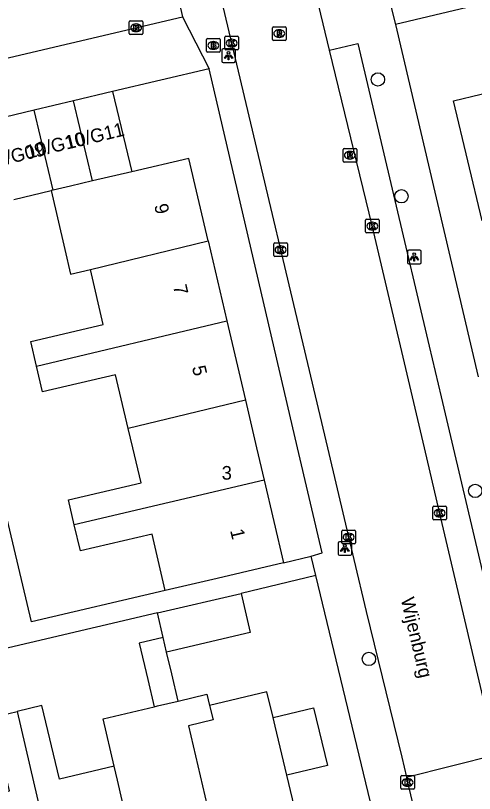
# Model space of a CAD drawing. Extents: x 158038 to 159242, y 380133 to 381214.
# Drawn here: x 158590.3 to 158624, y 380724.7 to 380781.7 of the extents above; entities that cross this region are included whole.
import ezdxf

# ---------------------------------------------------------------- set-up
doc = ezdxf.new("R2010")
doc.units = 0
for name, color, linetype in [('IMGEO_Boom', 7, 'Continuous'), ('IMGEO_Brandkraan', 7, 'Continuous'), ('IMGEO_Kolk', 7, 'Continuous'), ('IMGEO_Lichtpunt', 7, 'Continuous'), ('IMGEO_Openbare_ruimte_label', 7, 'Continuous'), ('IMGEO_Pand', 7, 'Continuous'), ('IMGEO_Pand_nummerreeks', 7, 'Continuous'), ('IMGEO_Rijbaan_lokaal_gesloten', 7, 'Continuous'), ('IMGEO_Rijbaan_lokaal_open', 7, 'Continuous'), ('IMGEO_Rioolput', 7, 'Continuous'), ('IMGEO_Voetpad_open', 7, 'Continuous')]:
    doc.layers.add(name, color=color, linetype=linetype)

msp = doc.modelspace()

# ---------------------------------------------------------------- linework, layer by layer
at = {"layer": 'IMGEO_Boom'}
for centre in [(158616.887, 380777.017), (158618.61, 380768.448), (158624.026, 380746.851), (158616.223, 380734.523)]:
    msp.add_circle(centre, 0.489, dxfattribs=at)
at = {"layer": 'IMGEO_Brandkraan'}
for p, q in [((158604.305, 380779.085), (158604.305, 380779.937)), ((158604.38, 380780.011), (158605.232, 380780.011)), ((158604.793, 380779.791), (158604.818, 380779.791)), ((158605.306, 380779.937), (158605.306, 380779.085)), ((158604.816, 380779.231), (158604.791, 380779.231)), ((158605.232, 380779.011), (158604.38, 380779.011))]:
    msp.add_line(p, q, dxfattribs=at)
for points in [[(158604.305, 380779.085), (158604.305, 380779.937)], [(158604.38, 380780.011), (158605.232, 380780.011)], [(158604.653, 380779.711), (158604.653, 380779.311), (158604.866, 380779.311)], [(158604.884, 380779.711), (158604.653, 380779.711)], [(158605.306, 380779.937), (158605.306, 380779.085)], [(158604.832, 380779.63), (158604.778, 380779.63), (158604.778, 380779.554)], [(158604.778, 380779.554), (158604.831, 380779.554)], [(158604.84, 380779.478), (158604.778, 380779.478), (158604.778, 380779.397)], [(158604.778, 380779.397), (158604.84, 380779.397)], [(158605.232, 380779.011), (158604.38, 380779.011)]]:
    msp.add_lwpolyline(points, dxfattribs=at)
for centre, radius, start, end in [((158604.382, 380779.935), 0.0765, 91.552, 178.448), ((158604.382, 380779.935), 0.0765, 91.552, 178.448), ((158604.888, 380779.566), 0.145, 59.4692, 91.5367), ((158605.23, 380779.935), 0.0765, 1.552, 88.448), ((158605.23, 380779.935), 0.0765, 1.552, 88.448), ((158604.833, 380779.592), 0.0379, 267.8285, 90.9355), ((158604.841, 380779.437), 0.0404, 269.8759, 90.5077), ((158604.872, 380779.562), 0.251, 268.6676, 293.5347), ((158604.913, 380779.613), 0.0922, 285.5137, 58.1501), ((158604.918, 380779.421), 0.105, 301.3115, 78.989), ((158604.382, 380779.087), 0.0765, 181.552, 268.448), ((158604.382, 380779.087), 0.0765, 181.552, 268.448), ((158605.23, 380779.087), 0.0765, 271.552, 358.448), ((158605.23, 380779.087), 0.0765, 271.552, 358.448)]:
    msp.add_arc(centre, radius, start, end, dxfattribs=at)
for centre, major_axis, ratio, start_param, end_param in [((158604.792, 380779.511), (-0.387, 0.002), 0.722429, 4.712389, 7.853982), ((158604.817, 380779.511), (-0.39, 0.002), 0.717154, 1.570796, 4.712389)]:
    msp.add_ellipse(centre, major_axis=major_axis, ratio=ratio, start_param=start_param, end_param=end_param, dxfattribs=at)
at = {"layer": 'IMGEO_Kolk'}
for p, q in [((158598.636, 380780.384), (158598.636, 380781.236)), ((158598.711, 380781.31), (158599.563, 380781.31)), ((158599.124, 380781.09), (158599.149, 380781.09)), ((158599.637, 380781.236), (158599.637, 380780.384)), ((158599.563, 380780.31), (158598.711, 380780.31)), ((158599.147, 380780.53), (158599.122, 380780.53)), ((158605.649, 380779.257), (158605.649, 380780.109)), ((158605.724, 380780.183), (158606.576, 380780.183)), ((158606.137, 380779.963), (158606.162, 380779.963)), ((158606.65, 380780.109), (158606.65, 380779.257)), ((158606.576, 380779.183), (158605.724, 380779.183)), ((158606.16, 380779.403), (158606.135, 380779.403)), ((158615.973, 380765.841), (158615.973, 380766.693)), ((158616.048, 380766.767), (158616.9, 380766.767)), ((158616.974, 380766.693), (158616.974, 380765.841)), ((158616.461, 380766.547), (158616.486, 380766.547)), ((158616.9, 380765.767), (158616.048, 380765.767)), ((158616.484, 380765.987), (158616.459, 380765.987)), ((158609.241, 380764.101), (158609.241, 380764.953)), ((158609.316, 380765.027), (158610.168, 380765.027)), ((158610.242, 380764.953), (158610.242, 380764.101)), ((158609.729, 380764.807), (158609.754, 380764.807)), ((158610.168, 380764.027), (158609.316, 380764.027)), ((158609.752, 380764.247), (158609.727, 380764.247)), ((158620.917, 380744.795), (158620.917, 380745.647)), ((158620.992, 380745.721), (158621.844, 380745.721)), ((158621.405, 380745.501), (158621.43, 380745.501)), ((158621.918, 380745.647), (158621.918, 380744.795)), ((158621.428, 380744.941), (158621.403, 380744.941)), ((158621.844, 380744.721), (158620.992, 380744.721)), ((158614.233, 380743.036), (158614.233, 380743.888)), ((158614.308, 380743.962), (158615.16, 380743.962)), ((158615.234, 380743.888), (158615.234, 380743.036)), ((158614.721, 380743.742), (158614.746, 380743.742)), ((158615.16, 380742.962), (158614.308, 380742.962)), ((158614.744, 380743.182), (158614.719, 380743.182)), ((158618.559, 380725.049), (158618.559, 380725.901)), ((158618.634, 380725.975), (158619.486, 380725.975)), ((158619.047, 380725.755), (158619.072, 380725.755)), ((158619.56, 380725.901), (158619.56, 380725.049)), ((158619.486, 380724.975), (158618.634, 380724.975)), ((158619.07, 380725.195), (158619.045, 380725.195))]:
    msp.add_line(p, q, dxfattribs=at)
for points in [[(158598.636, 380780.384), (158598.636, 380781.236)], [(158598.711, 380781.31), (158599.563, 380781.31)], [(158598.957, 380781.01), (158599.08, 380781.01), (158599.08, 380780.859), (158599.21, 380781.01), (158599.374, 380781.01), (158599.228, 380780.859), (158599.381, 380780.61), (158599.229, 380780.61), (158599.144, 380780.774), (158599.08, 380780.707), (158599.08, 380780.61), (158598.957, 380780.61), (158598.957, 380781.01)], [(158599.637, 380781.236), (158599.637, 380780.384)], [(158599.563, 380780.31), (158598.711, 380780.31)], [(158605.649, 380779.257), (158605.649, 380780.109)], [(158605.724, 380780.183), (158606.576, 380780.183)], [(158605.97, 380779.883), (158606.093, 380779.883), (158606.093, 380779.732), (158606.223, 380779.883), (158606.387, 380779.883), (158606.241, 380779.732), (158606.394, 380779.483), (158606.242, 380779.483), (158606.157, 380779.647), (158606.093, 380779.58), (158606.093, 380779.483), (158605.97, 380779.483), (158605.97, 380779.883)], [(158606.65, 380780.109), (158606.65, 380779.257)], [(158606.576, 380779.183), (158605.724, 380779.183)], [(158615.973, 380765.841), (158615.973, 380766.693)], [(158616.048, 380766.767), (158616.9, 380766.767)], [(158616.974, 380766.693), (158616.974, 380765.841)], [(158616.294, 380766.467), (158616.417, 380766.467), (158616.417, 380766.316), (158616.547, 380766.467), (158616.711, 380766.467), (158616.565, 380766.316), (158616.718, 380766.067), (158616.566, 380766.067), (158616.481, 380766.231), (158616.417, 380766.164), (158616.417, 380766.067), (158616.294, 380766.067), (158616.294, 380766.467)], [(158616.9, 380765.767), (158616.048, 380765.767)], [(158609.241, 380764.101), (158609.241, 380764.953)], [(158609.316, 380765.027), (158610.168, 380765.027)], [(158610.242, 380764.953), (158610.242, 380764.101)], [(158609.562, 380764.727), (158609.685, 380764.727), (158609.685, 380764.576), (158609.815, 380764.727), (158609.979, 380764.727), (158609.833, 380764.576), (158609.986, 380764.327), (158609.834, 380764.327), (158609.749, 380764.491), (158609.685, 380764.424), (158609.685, 380764.327), (158609.562, 380764.327), (158609.562, 380764.727)], [(158610.168, 380764.027), (158609.316, 380764.027)], [(158620.917, 380744.795), (158620.917, 380745.647)], [(158620.992, 380745.721), (158621.844, 380745.721)], [(158621.918, 380745.647), (158621.918, 380744.795)], [(158621.238, 380745.421), (158621.361, 380745.421), (158621.361, 380745.27), (158621.491, 380745.421), (158621.655, 380745.421), (158621.509, 380745.27), (158621.662, 380745.021), (158621.51, 380745.021), (158621.425, 380745.185), (158621.361, 380745.118), (158621.361, 380745.021), (158621.238, 380745.021), (158621.238, 380745.421)], [(158621.844, 380744.721), (158620.992, 380744.721)], [(158614.233, 380743.036), (158614.233, 380743.888)], [(158614.308, 380743.962), (158615.16, 380743.962)], [(158615.234, 380743.888), (158615.234, 380743.036)], [(158614.554, 380743.662), (158614.677, 380743.662), (158614.677, 380743.511), (158614.807, 380743.662), (158614.971, 380743.662), (158614.825, 380743.511), (158614.978, 380743.262), (158614.826, 380743.262), (158614.741, 380743.426), (158614.677, 380743.359), (158614.677, 380743.262), (158614.554, 380743.262), (158614.554, 380743.662)], [(158615.16, 380742.962), (158614.308, 380742.962)], [(158618.559, 380725.049), (158618.559, 380725.901)], [(158618.634, 380725.975), (158619.486, 380725.975)], [(158618.88, 380725.675), (158619.003, 380725.675), (158619.003, 380725.524), (158619.133, 380725.675), (158619.297, 380725.675), (158619.151, 380725.524), (158619.304, 380725.275), (158619.152, 380725.275), (158619.067, 380725.439), (158619.003, 380725.372), (158619.003, 380725.275), (158618.88, 380725.275), (158618.88, 380725.675)], [(158619.56, 380725.901), (158619.56, 380725.049)], [(158619.486, 380724.975), (158618.634, 380724.975)]]:
    msp.add_lwpolyline(points, dxfattribs=at)
for centre, start, end in [((158598.713, 380781.234), 91.552, 178.448), ((158598.713, 380781.234), 91.552, 178.448), ((158599.561, 380781.234), 1.552, 88.448), ((158599.561, 380781.234), 1.552, 88.448), ((158598.713, 380780.386), 181.552, 268.448), ((158598.713, 380780.386), 181.552, 268.448), ((158599.561, 380780.386), 271.552, 358.448), ((158599.561, 380780.386), 271.552, 358.448), ((158605.726, 380780.107), 91.552, 178.448), ((158605.726, 380780.107), 91.552, 178.448), ((158606.574, 380780.107), 1.552, 88.448), ((158606.574, 380780.107), 1.552, 88.448), ((158605.726, 380779.259), 181.552, 268.448), ((158605.726, 380779.259), 181.552, 268.448), ((158606.574, 380779.259), 271.552, 358.448), ((158606.574, 380779.259), 271.552, 358.448), ((158616.05, 380766.691), 91.552, 178.448), ((158616.05, 380766.691), 91.552, 178.448), ((158616.898, 380766.691), 1.552, 88.448), ((158616.898, 380766.691), 1.552, 88.448), ((158616.05, 380765.843), 181.552, 268.448), ((158616.05, 380765.843), 181.552, 268.448), ((158616.898, 380765.843), 271.552, 358.448), ((158616.898, 380765.843), 271.552, 358.448), ((158609.318, 380764.951), 91.552, 178.448), ((158609.318, 380764.951), 91.552, 178.448), ((158610.166, 380764.951), 1.552, 88.448), ((158610.166, 380764.951), 1.552, 88.448), ((158609.318, 380764.103), 181.552, 268.448), ((158609.318, 380764.103), 181.552, 268.448), ((158610.166, 380764.103), 271.552, 358.448), ((158610.166, 380764.103), 271.552, 358.448), ((158620.994, 380745.645), 91.552, 178.448), ((158620.994, 380745.645), 91.552, 178.448), ((158621.842, 380745.645), 1.552, 88.448), ((158621.842, 380745.645), 1.552, 88.448), ((158620.994, 380744.797), 181.552, 268.448), ((158620.994, 380744.797), 181.552, 268.448), ((158621.842, 380744.797), 271.552, 358.448), ((158621.842, 380744.797), 271.552, 358.448), ((158614.31, 380743.886), 91.552, 178.448), ((158614.31, 380743.886), 91.552, 178.448), ((158615.158, 380743.886), 1.552, 88.448), ((158615.158, 380743.886), 1.552, 88.448), ((158614.31, 380743.038), 181.552, 268.448), ((158614.31, 380743.038), 181.552, 268.448), ((158615.158, 380743.038), 271.552, 358.448), ((158615.158, 380743.038), 271.552, 358.448), ((158618.636, 380725.899), 91.552, 178.448), ((158618.636, 380725.899), 91.552, 178.448), ((158619.484, 380725.899), 1.552, 88.448), ((158619.484, 380725.899), 1.552, 88.448), ((158618.636, 380725.051), 181.552, 268.448), ((158618.636, 380725.051), 181.552, 268.448), ((158619.484, 380725.051), 271.552, 358.448), ((158619.484, 380725.051), 271.552, 358.448)]:
    msp.add_arc(centre, 0.0765, start, end, dxfattribs=at)
for centre, major_axis, ratio, start_param, end_param in [((158599.123, 380780.81), (-0.387, 0.002), 0.722429, 4.712389, 7.853982), ((158599.148, 380780.81), (-0.39, 0.002), 0.717154, 1.570796, 4.712389), ((158606.136, 380779.683), (-0.387, 0.002), 0.722429, 4.712389, 7.853982), ((158606.161, 380779.683), (-0.39, 0.002), 0.717154, 1.570796, 4.712389), ((158616.46, 380766.267), (-0.387, 0.002), 0.722429, 4.712389, 7.853982), ((158616.485, 380766.267), (-0.39, 0.002), 0.717154, 1.570796, 4.712389), ((158609.728, 380764.527), (-0.387, 0.002), 0.722429, 4.712389, 7.853982), ((158609.753, 380764.527), (-0.39, 0.002), 0.717154, 1.570796, 4.712389), ((158621.404, 380745.221), (-0.387, 0.002), 0.722429, 4.712389, 7.853982), ((158621.429, 380745.221), (-0.39, 0.002), 0.717154, 1.570796, 4.712389), ((158614.72, 380743.462), (-0.387, 0.002), 0.722429, 4.712389, 7.853982), ((158614.745, 380743.462), (-0.39, 0.002), 0.717154, 1.570796, 4.712389), ((158619.046, 380725.475), (-0.387, 0.002), 0.722429, 4.712389, 7.853982), ((158619.071, 380725.475), (-0.39, 0.002), 0.717154, 1.570796, 4.712389)]:
    msp.add_ellipse(centre, major_axis=major_axis, ratio=ratio, start_param=start_param, end_param=end_param, dxfattribs=at)
at = {"layer": 'IMGEO_Lichtpunt'}
for p, q in [((158605.424, 380779.169), (158605.424, 380778.362)), ((158605.424, 380779.169), (158605.424, 380778.362)), ((158606.326, 380779.264), (158605.518, 380779.264)), ((158606.326, 380779.264), (158605.518, 380779.264)), ((158606.42, 380778.362), (158606.42, 380779.169)), ((158606.42, 380778.362), (158606.42, 380779.169)), ((158605.518, 380778.268), (158606.326, 380778.268)), ((158605.518, 380778.268), (158606.326, 380778.268)), ((158619.056, 380764.401), (158619.056, 380763.594)), ((158619.056, 380764.401), (158619.056, 380763.594)), ((158619.958, 380764.496), (158619.15, 380764.496)), ((158619.958, 380764.496), (158619.15, 380764.496)), ((158620.052, 380763.594), (158620.052, 380764.401)), ((158620.052, 380763.594), (158620.052, 380764.401)), ((158619.15, 380763.5), (158619.958, 380763.5)), ((158619.15, 380763.5), (158619.958, 380763.5)), ((158613.962, 380743.026), (158613.962, 380742.219)), ((158613.962, 380743.026), (158613.962, 380742.219)), ((158614.864, 380743.121), (158614.056, 380743.121)), ((158614.864, 380743.121), (158614.056, 380743.121)), ((158614.958, 380742.219), (158614.958, 380743.026)), ((158614.958, 380742.219), (158614.958, 380743.026)), ((158614.056, 380742.125), (158614.864, 380742.125)), ((158614.056, 380742.125), (158614.864, 380742.125))]:
    msp.add_line(p, q, dxfattribs=at)
for points in [[(158605.798, 380778.833), (158605.837, 380778.805), (158605.649, 380778.543), (158605.611, 380778.57), (158605.798, 380778.833)], [(158605.9, 380778.785), (158605.947, 380778.785), (158605.947, 380778.463), (158605.9, 380778.463), (158605.9, 380778.785)], [(158606.01, 380778.805), (158606.048, 380778.832), (158606.235, 380778.57), (158606.196, 380778.542), (158606.01, 380778.805)], [(158619.43, 380764.065), (158619.469, 380764.037), (158619.281, 380763.775), (158619.243, 380763.802), (158619.43, 380764.065)], [(158619.532, 380764.017), (158619.579, 380764.017), (158619.579, 380763.695), (158619.532, 380763.695), (158619.532, 380764.017)], [(158619.642, 380764.037), (158619.68, 380764.064), (158619.867, 380763.802), (158619.828, 380763.774), (158619.642, 380764.037)], [(158614.336, 380742.69), (158614.375, 380742.662), (158614.187, 380742.4), (158614.149, 380742.427), (158614.336, 380742.69)], [(158614.438, 380742.642), (158614.485, 380742.642), (158614.485, 380742.32), (158614.438, 380742.32), (158614.438, 380742.642)], [(158614.548, 380742.662), (158614.586, 380742.689), (158614.773, 380742.427), (158614.734, 380742.399), (158614.548, 380742.662)]]:
    msp.add_lwpolyline(points, dxfattribs=at)
for centre in [(158605.923, 380778.967), (158619.555, 380764.199), (158614.461, 380742.824)]:
    msp.add_circle(centre, 0.0994, dxfattribs=at)
for centre, start, end in [((158605.518, 380779.169), 90, 180), ((158605.518, 380779.169), 90, 180), ((158606.326, 380779.169), 0, 90), ((158606.326, 380779.169), 0, 90), ((158605.518, 380778.362), 180, 270), ((158605.518, 380778.362), 180, 270), ((158606.326, 380778.362), 270, 0), ((158606.326, 380778.362), 270, 360), ((158619.15, 380764.401), 90, 180), ((158619.15, 380764.401), 90, 180), ((158619.958, 380764.401), 0, 90), ((158619.958, 380764.401), 0, 90), ((158619.15, 380763.594), 180, 270), ((158619.15, 380763.594), 180, 270), ((158619.958, 380763.594), 270, 0), ((158619.958, 380763.594), 270, 360), ((158614.056, 380743.026), 90, 180), ((158614.056, 380743.026), 90, 180), ((158614.864, 380743.026), 0, 90), ((158614.864, 380743.026), 0, 90), ((158614.056, 380742.219), 180, 270), ((158614.056, 380742.219), 180, 270), ((158614.864, 380742.219), 270, 0), ((158614.864, 380742.219), 270, 360)]:
    msp.add_arc(centre, 0.0946, start, end, dxfattribs=at)
at = {"layer": 'IMGEO_Pand'}
for points in [[(158629.169, 380766.252), (158628.829, 380767.684), (158624.529, 380766.662), (158622.438, 380775.462), (158628.515, 380776.905)], [(158597.408, 380776.13), (158594.537, 380775.445)], [(158597.408, 380776.13), (158598.809, 380770.25)], [(158594.537, 380775.445), (158591.657, 380774.759)], [(158595.926, 380769.578), (158594.537, 380775.445)], [(158591.657, 380774.759), (158588.778, 380774.072)], [(158593.045, 380768.899), (158591.657, 380774.759)], [(158604.431, 380765.183), (158603.015, 380771.233), (158598.809, 380770.25)], [(158598.809, 380770.25), (158595.926, 380769.578)], [(158595.926, 380769.578), (158594.314, 380769.202), (158593.045, 380768.899)], [(158593.045, 380768.899), (158592.892, 380768.863)], [(158590.165, 380768.213), (158592.892, 380768.863)], [(158592.892, 380768.863), (158593.901, 380764.544), (158594.324, 380762.734), (158595.788, 380763.076)], [(158595.788, 380763.076), (158604.431, 380765.183)], [(158604.431, 380765.183), (158605.801, 380759.324)], [(158591.833, 380756.006), (158591.411, 380757.814), (158596.728, 380759.056), (158595.788, 380763.076)], [(158591.833, 380756.006), (158605.801, 380759.324)], [(158605.801, 380759.324), (158607.166, 380753.49)], [(158598.561, 380751.427), (158597.627, 380755.367), (158592.275, 380754.116), (158591.833, 380756.006)], [(158607.166, 380753.49), (158598.561, 380751.427)], [(158607.166, 380753.49), (158607.983, 380750), (158608.538, 380747.627)], [(158594.593, 380744.364), (158594.166, 380746.188), (158599.506, 380747.436), (158598.899, 380750), (158598.561, 380751.427)], [(158608.538, 380747.627), (158594.593, 380744.364)], [(158608.538, 380747.627), (158609.955, 380741.569)], [(158601.276, 380739.54), (158600.309, 380743.68), (158595.041, 380742.448), (158594.593, 380744.364)], [(158609.955, 380741.569), (158605.087, 380740.431), (158601.276, 380739.54)], [(158600.705, 380737.896), (158606.84, 380739.335)], [(158606.84, 380739.335), (158607.513, 380736.466), (158601.378, 380735.027)], [(158601.129, 380736.089), (158600.705, 380737.896)], [(158601.129, 380736.089), (158599.363, 380735.675), (158599.987, 380733.015), (158600.454, 380731.021)], [(158601.378, 380735.027), (158601.129, 380736.089)], [(158602.218, 380731.442), (158601.753, 380733.429), (158601.378, 380735.027)], [(158602.218, 380731.442), (158604.333, 380731.948), (158604.533, 380731.113)], [(158609.189, 380730.243), (158608.741, 380732.119), (158604.533, 380731.113)], [(158600.454, 380731.021), (158600.711, 380731.082), (158602.218, 380731.442)], [(158585.83, 380723.889), (158589.833, 380724.846), (158588.547, 380730.227), (158590.405, 380730.671)], [(158597.522, 380726.67), (158593.505, 380725.71), (158592.215, 380731.104), (158590.405, 380730.671)], [(158590.405, 380730.671), (158593.675, 380716.56)], [(158597.522, 380726.67), (158596.722, 380730.128), (158600.454, 380731.021)], [(158604.533, 380731.113), (158604.786, 380730.053), (158602.972, 380729.617), (158605.379, 380719.358)], [(158609.189, 380730.243), (158612.163, 380730.953), (158613.176, 380726.715), (158610.202, 380726.004)], [(158610.202, 380726.004), (158609.589, 380728.57), (158609.345, 380729.59), (158609.189, 380730.243)], [(158599.537, 380717.961), (158597.758, 380725.65), (158597.522, 380726.67)], [(158605.379, 380719.358), (158611.444, 380720.808), (158610.202, 380726.004)]]:
    msp.add_lwpolyline(points, dxfattribs=at)
at = {"layer": 'IMGEO_Rijbaan_lokaal_gesloten'}
for points in [[(158618.975, 380725.857), (158625.599, 380727.516)], [(158618.975, 380725.857), (158619.06, 380725.475), (158620.191, 380720.852)]]:
    msp.add_lwpolyline(points, dxfattribs=at)
at = {"layer": 'IMGEO_Rijbaan_lokaal_open'}
for points in [[(158585.362, 380867.367), (158585.66, 380866.767), (158585.904, 380866.143), (158600.289, 380805.01), (158601.755, 380798.591), (158602.585, 380794.954), (158604.015, 380788.692), (158605.732, 380781.448), (158613.185, 380750), (158615.123, 380741.822), (158616.028, 380738.005), (158618.646, 380727.333), (158618.975, 380725.857)], [(158613.34, 380779.174), (158612.554, 380782.409), (158609.13, 380797.277)], [(158601.167, 380787.602), (158602.537, 380781.61)], [(158544.131, 380767.891), (158602.537, 380781.61)], [(158625.599, 380727.516), (158621.401, 380745.287), (158620.294, 380750), (158616.461, 380766.319), (158613.34, 380779.174)]]:
    msp.add_lwpolyline(points, dxfattribs=at)
at = {"layer": 'IMGEO_Rioolput'}
for p, q in [((158609.216, 380780.878), (158610.068, 380780.878)), ((158609.141, 380779.952), (158609.141, 380780.804)), ((158609.629, 380780.658), (158609.654, 380780.658)), ((158610.142, 380780.804), (158610.142, 380779.952)), ((158610.068, 380779.878), (158609.216, 380779.878)), ((158609.652, 380780.098), (158609.627, 380780.098)), ((158614.325, 380771.032), (158614.325, 380771.884)), ((158614.4, 380771.958), (158615.252, 380771.958)), ((158614.813, 380771.738), (158614.838, 380771.738)), ((158615.326, 380771.884), (158615.326, 380771.032)), ((158614.836, 380771.178), (158614.811, 380771.178)), ((158615.252, 380770.958), (158614.4, 380770.958))]:
    msp.add_line(p, q, dxfattribs=at)
for points in [[(158609.216, 380780.878), (158610.068, 380780.878)], [(158609.141, 380779.952), (158609.141, 380780.804)], [(158609.73, 380780.576), (158609.478, 380780.578), (158609.478, 380780.178)], [(158609.478, 380780.178), (158609.602, 380780.178), (158609.602, 380780.34), (158609.613, 380780.34)], [(158609.656, 380780.497), (158609.602, 380780.497), (158609.602, 380780.416)], [(158609.602, 380780.416), (158609.654, 380780.416)], [(158609.66, 380780.311), (158609.731, 380780.178), (158609.871, 380780.178), (158609.806, 380780.304)], [(158610.142, 380780.804), (158610.142, 380779.952)], [(158610.068, 380779.878), (158609.216, 380779.878)], [(158614.325, 380771.032), (158614.325, 380771.884)], [(158614.4, 380771.958), (158615.252, 380771.958)], [(158615.326, 380771.884), (158615.326, 380771.032)], [(158614.914, 380771.656), (158614.662, 380771.658), (158614.662, 380771.258)], [(158614.662, 380771.258), (158614.786, 380771.258), (158614.786, 380771.42), (158614.797, 380771.42)], [(158614.84, 380771.577), (158614.786, 380771.577), (158614.786, 380771.496)], [(158614.786, 380771.496), (158614.838, 380771.496)], [(158614.844, 380771.391), (158614.915, 380771.258), (158615.055, 380771.258), (158614.99, 380771.384)], [(158615.252, 380770.958), (158614.4, 380770.958)]]:
    msp.add_lwpolyline(points, dxfattribs=at)
for centre, radius, start, end in [((158609.218, 380780.802), 0.0765, 91.552, 178.448), ((158609.218, 380780.802), 0.0765, 91.552, 178.448), ((158610.066, 380780.802), 0.0765, 1.552, 88.448), ((158610.066, 380780.802), 0.0765, 1.552, 88.448), ((158609.612, 380780.287), 0.0533, 26.0293, 88.6989), ((158609.638, 380780.605), 0.19, 274.7715, 282.9687), ((158609.662, 380780.401), 0.0964, 77.0061, 93.1865), ((158609.676, 380780.458), 0.0378, 276.6634, 79.6772), ((158609.729, 380780.466), 0.109, 350.3612, 89.416), ((158609.727, 380780.466), 0.112, 277.5842, 350.9817), ((158609.711, 380780.251), 0.108, 29.5134, 73.7905), ((158609.218, 380779.954), 0.0765, 181.552, 268.448), ((158609.218, 380779.954), 0.0765, 181.552, 268.448), ((158610.066, 380779.954), 0.0765, 271.552, 358.448), ((158610.066, 380779.954), 0.0765, 271.552, 358.448), ((158614.402, 380771.882), 0.0765, 91.552, 178.448), ((158614.402, 380771.882), 0.0765, 91.552, 178.448), ((158615.25, 380771.882), 0.0765, 1.552, 88.448), ((158615.25, 380771.882), 0.0765, 1.552, 88.448), ((158614.796, 380771.367), 0.0533, 26.0293, 88.6989), ((158614.822, 380771.685), 0.19, 274.7715, 282.9687), ((158614.846, 380771.481), 0.0964, 77.0061, 93.1865), ((158614.86, 380771.538), 0.0378, 276.6634, 79.6772), ((158614.913, 380771.546), 0.109, 350.3612, 89.416), ((158614.911, 380771.546), 0.112, 277.5842, 350.9817), ((158614.895, 380771.331), 0.108, 29.5134, 73.7905), ((158614.402, 380771.034), 0.0765, 181.552, 268.448), ((158614.402, 380771.034), 0.0765, 181.552, 268.448), ((158615.25, 380771.034), 0.0765, 271.552, 358.448), ((158615.25, 380771.034), 0.0765, 271.552, 358.448)]:
    msp.add_arc(centre, radius, start, end, dxfattribs=at)
for centre, major_axis, ratio, start_param, end_param in [((158609.628, 380780.378), (-0.387, 0.002), 0.722429, 4.712389, 7.853982), ((158609.653, 380780.378), (-0.39, 0.002), 0.717154, 1.570796, 4.712389), ((158614.812, 380771.458), (-0.387, 0.002), 0.722429, 4.712389, 7.853982), ((158614.837, 380771.458), (-0.39, 0.002), 0.717154, 1.570796, 4.712389)]:
    msp.add_ellipse(centre, major_axis=major_axis, ratio=ratio, start_param=start_param, end_param=end_param, dxfattribs=at)
at = {"layer": 'IMGEO_Voetpad_open'}
for points in [[(158660.88, 380791.2), (158660.685, 380791.153), (158660.579, 380791.119), (158618.173, 380781.048)], [(158616.032, 380789.635), (158618.173, 380781.048)], [(158602.537, 380781.61), (158604.491, 380777.798)], [(158618.173, 380781.048), (158624.245, 380755.218)], [(158613.34, 380779.174), (158615.415, 380779.644), (158620.656, 380757.457), (158621.53, 380753.756), (158622.417, 380750), (158627.774, 380727.324), (158627.799, 380727.151), (158627.808, 380726.976), (158627.801, 380726.802), (158627.779, 380726.628), (158627.741, 380726.458), (158627.689, 380726.291), (158627.621, 380726.129), (158627.54, 380725.975), (158627.445, 380725.828), (158626.88, 380725.02), (158626.769, 380724.731), (158626.684, 380724.433), (158626.626, 380724.129), (158626.596, 380723.821), (158626.593, 380723.512), (158626.597, 380723.434)], [(158604.491, 380777.798), (158597.408, 380776.13)], [(158611.977, 380742.07), (158612.789, 380742.296), (158610.988, 380750), (158604.491, 380777.798)], [(158601.276, 380739.54), (158591.465, 380737.246), (158586.112, 380759.687), (158584.406, 380766.84)], [(158609.955, 380741.569), (158611.977, 380742.07)], [(158612.318, 380740.656), (158611.977, 380742.07)], [(158612.318, 380740.656), (158606.84, 380739.335)], [(158617.16, 380720.572), (158612.318, 380740.656)], [(158600.705, 380737.896), (158568.508, 380730.343)]]:
    msp.add_lwpolyline(points, dxfattribs=at)

# ---------------------------------------------------------------- texts
at = {"layer": 'IMGEO_Openbare_ruimte_label'}
msp.add_text('Wijenburg', height=1, rotation=283.3553, dxfattribs=at).set_placement((158618.553, 380738.911))
at = {"layer": 'IMGEO_Pand_nummerreeks'}
for s, rotation, p in [('10/G11', 13.6168, (158594.081, 380771.88)), ('10/G10', 13.6168, (158591.205, 380771.192)), ('10/G09', 13.6192, (158588.263, 380770.441)), ('9', 283.1664, (158600.453, 380767.788)), ('7', 283.1677, (158601.841, 380761.855)), ('5', 283.1677, (158603.229, 380755.922)), ('1', 283.1677, (158606.03, 380743.946))]:
    msp.add_text(s, height=1, rotation=rotation, dxfattribs=at).set_placement(p)
msp.add_text('3', height=1, dxfattribs=at).set_placement((158605.42, 380747.673))

doc.saveas('drawing.dxf')
